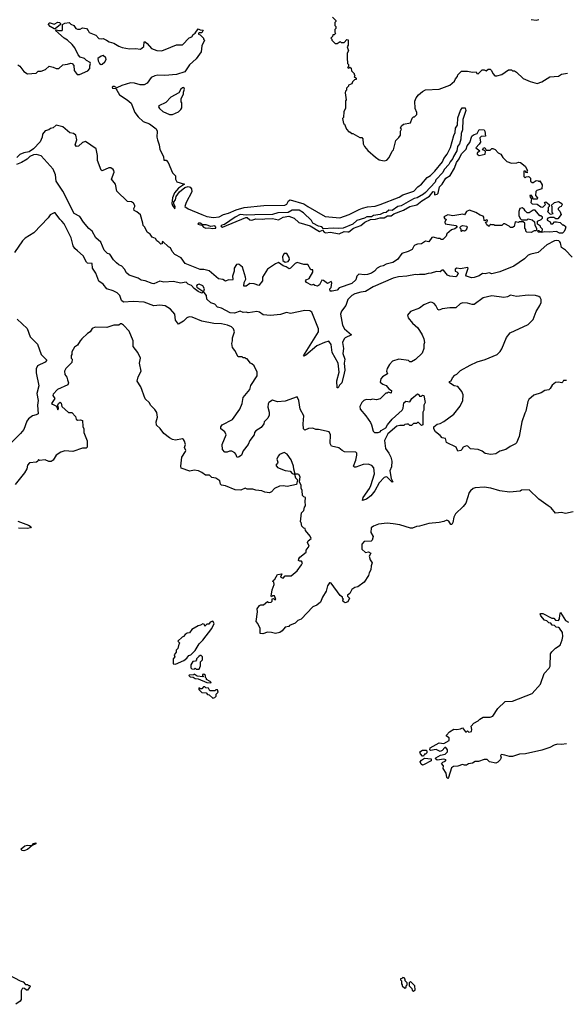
# Model space of a CAD drawing. Extents: x 2494106 to 2685573, y 758056 to 915185.
# Tile 497 of 507: x 2643004 to 2648584, y 897357 to 907414. Entities that reach past the tile are written whole.
import ezdxf

# ---------------------------------------------------------------- set-up
doc = ezdxf.new("R2010")
doc.units = 0

msp = doc.modelspace()

# ---------------------------------------------------------------- linework, layer by layer
at = {"layer": '0CON05XD'}
for points in [[(2642985, 906953), (2643005, 906938), (2643045, 906886), (2643085, 906860), (2643172, 906868), (2643193, 906887), (2643225, 906889), (2643268, 906905), (2643305, 906938), (2643345, 906929), (2643375, 906915), (2643405, 906914), (2643445, 906952), (2643492, 906958), (2643525, 906970), (2643540, 906965), (2643557, 906947), (2643560, 906895), (2643590, 906855), (2643615, 906853), (2643700, 906890), (2643720, 906915), (2643719, 906941), (2643727, 906965), (2643723, 906975), (2643686, 906996), (2643665, 907018), (2643622, 907032), (2643600, 907055), (2643568, 907125), (2643539, 907159), (2643492, 907205), (2643458, 907225), (2643370, 907305), (2643375, 907310), (2643402, 907302), (2643438, 907305), (2643442, 907315), (2643440, 907365), (2643465, 907377), (2643510, 907385), (2643525, 907368), (2643558, 907355), (2643578, 907325), (2643595, 907317), (2643622, 907318), (2643645, 907332), (2643685, 907323), (2643703, 907305), (2643712, 907282), (2643780, 907255), (2643812, 907222), (2643835, 907217), (2643855, 907222), (2643892, 907205), (2643916, 907186), (2643965, 907173), (2644015, 907144), (2644051, 907131), (2644125, 907116), (2644185, 907118), (2644238, 907112), (2644271, 907139), (2644275, 907188), (2644285, 907186), (2644305, 907169), (2644350, 907120), (2644405, 907099), (2644455, 907096), (2644548, 907132), (2644605, 907157), (2644665, 907158), (2644735, 907228), (2644760, 907240), (2644775, 907263), (2644794, 907276), (2644825, 907322), (2644845, 907310), (2644878, 907308), (2644865, 907280), (2644835, 907280), (2644830, 907275), (2644830, 907265), (2644848, 907258), (2644880, 907225), (2644880, 907215), (2644890, 907205), (2644864, 907146), (2644856, 907085), (2644805, 907014), (2644738, 906952), (2644689, 906881), (2644605, 906855), (2644485, 906843), (2644415, 906846), (2644385, 906840), (2644347, 906823), (2644305, 906767), (2644275, 906748), (2644235, 906748), (2644175, 906764), (2644135, 906768), (2644047, 906743), (2643995, 906718), (2643972, 906732), (2643955, 906733), (2643947, 906725), (2643951, 906715), (2643985, 906710), (2643997, 906693), (2644022, 906645), (2644102, 906595), (2644141, 906561), (2644179, 906465), (2644215, 906420), (2644265, 906374), (2644330, 906350), (2644399, 906299), (2644409, 906275), (2644405, 906215), (2644410, 906185), (2644429, 906135), (2644435, 906088), (2644460, 906045), (2644472, 906012), (2644475, 905980), (2644498, 905978), (2644520, 905955), (2644565, 905848), (2644595, 905820), (2644593, 905785), (2644608, 905758), (2644688, 905735), (2644625, 905693), (2644585, 905645), (2644563, 905595), (2644558, 905535), (2644564, 905516), (2644588, 905482), (2644592, 905505), (2644578, 905528), (2644577, 905553), (2644593, 905575), (2644602, 905608), (2644634, 905655), (2644689, 905701), (2644725, 905709), (2644745, 905702), (2644758, 905685), (2644761, 905655), (2644703, 905547), (2644690, 905505), (2644723, 905483), (2644863, 905423), (2644915, 905404), (2644982, 905392), (2645039, 905401), (2645086, 905425), (2645135, 905436), (2645215, 905472), (2645295, 905495), (2645495, 905517), (2645711, 905519), (2645731, 905529), (2645748, 905565), (2645765, 905574), (2645905, 905533), (2645947, 905507), (2646124, 905404), (2646271, 905389), (2646367, 905423), (2646468, 905475), (2646505, 905488), (2646555, 905502), (2646632, 905508), (2646685, 905526), (2646878, 905602), (2646915, 905624), (2647027, 905663), (2647068, 905705), (2647107, 905733), (2647165, 905801), (2647199, 905821), (2647242, 905868), (2647319, 905961), (2647335, 905996), (2647369, 906041), (2647401, 906109), (2647435, 906231), (2647450, 906260), (2647454, 906305), (2647472, 906338), (2647475, 906410), (2647503, 906485), (2647522, 906515), (2647550, 906515), (2647558, 906485), (2647527, 906393), (2647525, 906288), (2647510, 906250), (2647507, 906195), (2647492, 906145), (2647473, 906117), (2647466, 906075), (2647432, 906018), (2647426, 905995), (2647398, 905962), (2647385, 905934), (2647337, 905883), (2647325, 905854), (2647252, 905778), (2647245, 905753), (2647145, 905650), (2647127, 905633), (2647061, 905595), (2647032, 905588), (2646994, 905566), (2646897, 905513), (2646865, 905505), (2646805, 905466), (2646773, 905467), (2646745, 905446), (2646718, 905442), (2646685, 905425), (2646615, 905413), (2646595, 905401), (2646549, 905401), (2646525, 905387), (2646447, 905363), (2646405, 905325), (2646305, 905286), (2646255, 905282), (2646204, 905286), (2646105, 905278), (2646088, 905298), (2646054, 905304), (2645997, 905335), (2645982, 905362), (2645902, 905442), (2645858, 905468), (2645785, 905467), (2645745, 905444), (2645638, 905442), (2645585, 905423), (2645405, 905420), (2645317, 905417), (2645255, 905423), (2645205, 905398), (2645095, 905322), (2645066, 905314), (2645059, 905305), (2645075, 905293), (2645313, 905393), (2645325, 905393), (2645355, 905371), (2645375, 905366), (2645415, 905380), (2645484, 905376), (2645505, 905381), (2645585, 905383), (2645645, 905369), (2645695, 905398), (2645752, 905408), (2645807, 905385), (2645855, 905343), (2645968, 905308), (2646065, 905250), (2646095, 905263), (2646112, 905242), (2646125, 905238), (2646178, 905242), (2646265, 905228), (2646315, 905250), (2646354, 905246), (2646365, 905248), (2646410, 905285), (2646485, 905312), (2646527, 905345), (2646585, 905374), (2646635, 905377), (2646685, 905391), (2646725, 905390), (2646760, 905410), (2646795, 905410), (2646825, 905431), (2646923, 905467), (2646987, 905505), (2647059, 905521), (2647109, 905565), (2647189, 905611), (2647225, 905659), (2647238, 905655), (2647240, 905625), (2647265, 905630), (2647277, 905643), (2647291, 905705), (2647317, 905733), (2647355, 905796), (2647399, 905821), (2647442, 905898), (2647463, 905955), (2647490, 905991), (2647515, 906044), (2647560, 906090), (2647573, 906125), (2647599, 906161), (2647621, 906225), (2647635, 906236), (2647675, 906250), (2647695, 906292), (2647745, 906288), (2647752, 906275), (2647760, 906225), (2647715, 906220), (2647702, 906208), (2647707, 906163), (2647696, 906144), (2647660, 906105), (2647700, 906075), (2647675, 906050), (2647675, 906040), (2647695, 906028), (2647755, 906040), (2647758, 906068), (2647748, 906078), (2647730, 906085), (2647743, 906107), (2647755, 906100), (2647765, 906080), (2647805, 906082), (2647823, 906097), (2647835, 906098), (2647858, 906088), (2647890, 906055), (2647915, 906041), (2647936, 906006), (2647976, 905966), (2648025, 905949), (2648078, 905952), (2648095, 905959), (2648116, 905955), (2648165, 905916), (2648187, 905875), (2648180, 905865), (2648185, 905850), (2648172, 905852), (2648168, 905868), (2648152, 905868), (2648152, 905812), (2648165, 905800), (2648175, 905810), (2648195, 905812), (2648205, 905808), (2648217, 905795), (2648220, 905765), (2648235, 905752), (2648245, 905750), (2648275, 905772), (2648298, 905768), (2648305, 905760), (2648315, 905768), (2648336, 905726), (2648333, 905687), (2648282, 905668), (2648272, 905658), (2648268, 905618), (2648290, 905595), (2648288, 905582), (2648245, 905580), (2648240, 905605), (2648225, 905620), (2648213, 905617), (2648215, 905600), (2648230, 905585), (2648222, 905545), (2648235, 905533), (2648285, 905530), (2648323, 905503), (2648345, 905500), (2648370, 905525), (2648362, 905548)], [(2643365, 907320), (2643355, 907320), (2643314, 907344), (2643300, 907365), (2643305, 907380), (2643315, 907382), (2643355, 907368), (2643395, 907388), (2643410, 907385), (2643420, 907375), (2643420, 907365), (2643365, 907320)], [(2646198, 907438), (2646230, 907405), (2646230, 907395), (2646220, 907385), (2646220, 907355), (2646230, 907345), (2646230, 907325), (2646220, 907315), (2646220, 907285), (2646228, 907272), (2646215, 907260), (2646200, 907260), (2646198, 907242), (2646180, 907225), (2646190, 907215), (2646190, 907205), (2646225, 907170), (2646245, 907170), (2646275, 907190), (2646285, 907180), (2646315, 907180), (2646345, 907210), (2646358, 907208), (2646358, 907155), (2646348, 907135), (2646360, 907095), (2646348, 907072), (2646348, 907025), (2646350, 906965), (2646360, 906955), (2646360, 906935), (2646350, 906925), (2646365, 906920), (2646375, 906930), (2646388, 906918), (2646392, 906892), (2646420, 906865), (2646420, 906855), (2646430, 906845), (2646420, 906835), (2646440, 906815), (2646438, 906802), (2646422, 906798), (2646402, 906778), (2646395, 906760), (2646360, 906745), (2646360, 906735), (2646340, 906715), (2646340, 906695), (2646330, 906685), (2646328, 906665), (2646338, 906595), (2646330, 906585), (2646330, 906505), (2646313, 906477), (2646310, 906415), (2646300, 906405), (2646310, 906355), (2646320, 906345), (2646340, 906295), (2646365, 906270), (2646375, 906270), (2646395, 906250), (2646405, 906250), (2646475, 906210), (2646495, 906210), (2646508, 906198), (2646510, 906145), (2646525, 906120), (2646557, 906077), (2646635, 906008), (2646675, 905983), (2646725, 905973), (2646751, 905979), (2646774, 906006), (2646805, 906070), (2646820, 906085), (2646845, 906180), (2646875, 906210), (2646890, 906235), (2646890, 906275), (2646900, 906295), (2646892, 906305), (2646902, 906328), (2646923, 906347), (2646995, 906360), (2647012, 906408), (2647025, 906420), (2647035, 906420), (2647058, 906445), (2647057, 906467), (2647042, 906505), (2647038, 906582), (2647053, 906617), (2647074, 906646), (2647115, 906680), (2647145, 906698), (2647286, 906704), (2647396, 906744), (2647442, 906785), (2647452, 906808), (2647472, 906835), (2647475, 906850), (2647515, 906888), (2647575, 906888), (2647625, 906878), (2647665, 906880), (2647670, 906865), (2647685, 906862), (2647725, 906902), (2647745, 906901), (2647765, 906890), (2647785, 906910), (2647805, 906910), (2647820, 906895), (2647834, 906864), (2647855, 906842), (2647875, 906840), (2647927, 906853), (2647995, 906900), (2648025, 906900), (2648035, 906890), (2648055, 906890), (2648075, 906878), (2648145, 906812), (2648215, 906782), (2648285, 906763), (2648335, 906780), (2648415, 906829), (2648505, 906837), (2648535, 906856), (2648595, 906869)], [(2648225, 907417), (2648275, 907410), (2648305, 907416)], [(2643835, 906957), (2643845, 906961), (2643874, 906985), (2643886, 907006), (2643883, 907025), (2643855, 907047), (2643835, 907040), (2643803, 907017), (2643804, 906994), (2643820, 906965), (2643835, 906957)], [(2644565, 906444), (2644625, 906472), (2644648, 906495), (2644658, 906515), (2644660, 906565), (2644652, 906575), (2644652, 906605), (2644678, 906655), (2644678, 906675), (2644688, 906705), (2644680, 906720), (2644665, 906718), (2644650, 906705), (2644630, 906665), (2644547, 906623), (2644495, 906568), (2644423, 906535), (2644421, 906525), (2644430, 906505), (2644467, 906475), (2644535, 906444), (2644565, 906444)], [(2648362, 905548), (2648375, 905552), (2648410, 905525), (2648410, 905505), (2648400, 905495), (2648400, 905465), (2648392, 905455), (2648415, 905430), (2648425, 905428), (2648450, 905435), (2648440, 905445), (2648440, 905505), (2648430, 905515), (2648462, 905548), (2648505, 905557), (2648538, 905535), (2648540, 905525), (2648530, 905505), (2648515, 905500), (2648500, 905485), (2648500, 905475), (2648517, 905457), (2648530, 905425), (2648499, 905381), (2648478, 905378), (2648455, 905392), (2648415, 905392), (2648395, 905388), (2648388, 905375), (2648390, 905365), (2648418, 905348), (2648425, 905330), (2648445, 905330), (2648465, 905350), (2648485, 905350), (2648522, 905342), (2648545, 905320), (2648555, 905320), (2648568, 905308), (2648578, 905298), (2648572, 905275), (2648561, 905249), (2648545, 905233), (2648515, 905233), (2648485, 905252), (2648414, 905244), (2648365, 905248), (2648335, 905240), (2648300, 905245), (2648290, 905255), (2648295, 905260), (2648305, 905260), (2648315, 905250), (2648338, 905252), (2648340, 905275), (2648320, 905295), (2648320, 905305), (2648290, 905325), (2648290, 905355), (2648328, 905372), (2648340, 905385), (2648340, 905395), (2648325, 905410), (2648312, 905412), (2648265, 905468), (2648245, 905467), (2648205, 905442), (2648185, 905440), (2648165, 905460), (2648155, 905480), (2648135, 905492), (2648110, 905485), (2648100, 905455), (2648100, 905415), (2648113, 905383), (2648125, 905370), (2648185, 905370), (2648195, 905380), (2648235, 905370), (2648258, 905348), (2648262, 905315), (2648280, 905285), (2648280, 905265), (2648272, 905258), (2648255, 905258), (2648225, 905240), (2648180, 905245), (2648172, 905255), (2648172, 905272), (2648160, 905285), (2648160, 905335), (2648145, 905350), (2648105, 905350), (2648095, 905342), (2648062, 905348), (2648050, 905300), (2648035, 905290), (2648015, 905290), (2648000, 905305), (2647955, 905328), (2647943, 905327), (2647925, 905310), (2647855, 905310), (2647845, 905320), (2647825, 905318), (2647815, 905322), (2647804, 905316), (2647795, 905300), (2647772, 905318), (2647760, 905345), (2647775, 905350), (2647778, 905365), (2647765, 905370), (2647755, 905360), (2647744, 905364), (2647742, 905395), (2647736, 905406), (2647705, 905418), (2647662, 905445), (2647595, 905468), (2647565, 905453), (2647545, 905420), (2647526, 905426), (2647425, 905412), (2647375, 905420), (2647340, 905405), (2647333, 905395), (2647345, 905380), (2647358, 905375), (2647343, 905345), (2647347, 905327), (2647455, 905310), (2647470, 905295), (2647445, 905278), (2647411, 905269), (2647364, 905226), (2647357, 905203), (2647325, 905168), (2647305, 905170), (2647295, 905180), (2647275, 905178), (2647225, 905194), (2647212, 905188), (2647180, 905145), (2647145, 905151), (2647106, 905124), (2647065, 905121), (2647039, 905111), (2647028, 905102), (2647012, 905068), (2646970, 905045), (2646906, 905024), (2646860, 904965), (2646813, 904935), (2646745, 904918), (2646715, 904901), (2646685, 904894), (2646652, 904875), (2646627, 904845), (2646596, 904825), (2646555, 904810), (2646525, 904806), (2646465, 904813), (2646447, 904795), (2646437, 904755), (2646395, 904719), (2646266, 904674), (2646245, 904650), (2646195, 904640), (2646175, 904642), (2646170, 904665), (2646182, 904678), (2646192, 904725), (2646185, 904740), (2646145, 904718), (2646105, 904750), (2646088, 904752), (2646064, 904706), (2646045, 904692), (2646018, 904698), (2646005, 904708), (2645983, 904703), (2645931, 904731), (2645922, 904745), (2645928, 904755), (2645959, 904771), (2645998, 904835), (2645995, 904860), (2645975, 904858), (2645945, 904913), (2645905, 904913), (2645835, 904934), (2645815, 904924), (2645769, 904875), (2645755, 904869), (2645725, 904891), (2645695, 904900), (2645645, 904932), (2645615, 904920), (2645534, 904865), (2645484, 904785), (2645482, 904748), (2645445, 904700), (2645396, 904716), (2645355, 904720), (2645317, 904693), (2645292, 904692), (2645295, 904730), (2645313, 904765), (2645310, 904785), (2645280, 904885), (2645245, 904914), (2645235, 904918), (2645218, 904912), (2645194, 904876), (2645192, 904845), (2645177, 904795), (2645181, 904765), (2645175, 904752), (2645135, 904757), (2645105, 904742), (2645079, 904759), (2645035, 904768), (2644937, 904847), (2644885, 904863), (2644845, 904862), (2644692, 904922), (2644651, 904981), (2644587, 905017), (2644562, 905045), (2644542, 905085), (2644523, 905093), (2644465, 905148), (2644460, 905145), (2644460, 905125), (2644445, 905120), (2644423, 905143), (2644404, 905154), (2644389, 905179), (2644355, 905192), (2644335, 905222), (2644304, 905244), (2644280, 905295), (2644263, 905313), (2644262, 905335), (2644239, 905419), (2644201, 905451), (2644172, 905465), (2644168, 905485), (2644180, 905505), (2644178, 905515), (2644165, 905538), (2644144, 905554), (2644105, 905558), (2643995, 905663), (2643981, 905735), (2643943, 905785), (2643967, 905855), (2643966, 905875), (2643958, 905885), (2643935, 905899), (2643915, 905901), (2643845, 905870), (2643835, 905878), (2643798, 905975), (2643800, 906025), (2643786, 906096), (2643675, 906168), (2643645, 906161), (2643605, 906122), (2643585, 906120), (2643571, 906135), (2643586, 906185), (2643578, 906235), (2643555, 906252), (2643515, 906257), (2643445, 906319), (2643375, 906338), (2643345, 906310), (2643318, 906302), (2643302, 906288), (2643265, 906280), (2643236, 906245), (2643232, 906215), (2643212, 906165), (2643145, 906096), (2643101, 906065), (2643046, 906054), (2643007, 906037), (2642974, 906005)], [(2648645, 904987), (2648575, 905061), (2648535, 905088), (2648526, 905135), (2648519, 905145), (2648507, 905155), (2648485, 905159), (2648462, 905155), (2648385, 905114), (2648295, 905037), (2648221, 905019), (2648195, 905008), (2648158, 904972), (2648048, 904895), (2647905, 904840), (2647825, 904817), (2647795, 904827), (2647755, 904819), (2647727, 904823), (2647695, 904798), (2647645, 904781), (2647615, 904778), (2647565, 904793), (2647558, 904805), (2647582, 904875), (2647575, 904882), (2647505, 904868), (2647465, 904877), (2647450, 904865), (2647450, 904845), (2647468, 904838), (2647480, 904825), (2647468, 904795), (2647455, 904788), (2647395, 904794), (2647372, 904805), (2647330, 904855), (2647315, 904857), (2647295, 904840), (2647258, 904842), (2647206, 904824), (2647175, 904822), (2647135, 904810), (2647085, 904812), (2647065, 904808), (2647045, 904812), (2646955, 904793), (2646872, 904788), (2646815, 904773), (2646614, 904686), (2646535, 904637), (2646485, 904632), (2646425, 904613), (2646395, 904597), (2646354, 904555), (2646333, 904495), (2646290, 904435), (2646280, 904405), (2646300, 904295), (2646319, 904255), (2646390, 904195), (2646325, 904164), (2646316, 904155), (2646301, 904115), (2646309, 904055), (2646302, 904005), (2646323, 903945), (2646317, 903905), (2646323, 903835), (2646316, 903804), (2646294, 903705), (2646270, 903681), (2646255, 903652), (2646245, 903652), (2646240, 903725), (2646266, 903815), (2646256, 903905), (2646195, 904014), (2646183, 904095), (2646159, 904129), (2646114, 904116), (2646037, 904083), (2645925, 903987), (2645905, 903978), (2645901, 903981), (2646055, 904225), (2646053, 904255), (2645987, 904427), (2645965, 904440), (2645915, 904442), (2645768, 904412), (2645727, 904423), (2645665, 904403), (2645565, 904394), (2645489, 904399), (2645452, 904425), (2645425, 904433), (2645335, 904421), (2645315, 904426), (2645284, 904424), (2645255, 904437), (2645196, 904416), (2645151, 904421), (2645065, 904466), (2645025, 904477), (2644995, 904507), (2644955, 904522), (2644915, 904560), (2644910, 904595), (2644888, 904628), (2644875, 904630), (2644865, 904622), (2644825, 904638), (2644785, 904668), (2644759, 904699), (2644724, 904714), (2644705, 904732), (2644645, 904722), (2644575, 904740), (2644475, 904732), (2644435, 904742), (2644375, 904716), (2644355, 904719), (2644285, 904748), (2644245, 904753), (2644213, 904773), (2644123, 904803), (2644095, 904827), (2644074, 904864), (2644046, 904896), (2644015, 904909), (2643991, 904931), (2643962, 904962), (2643925, 905018), (2643900, 905025), (2643865, 905058), (2643831, 905141), (2643780, 905185), (2643744, 905254), (2643711, 905281), (2643654, 905344), (2643617, 905405), (2643560, 905435), (2643443, 905663), (2643378, 905765), (2643369, 905829), (2643347, 905887), (2643225, 906022), (2643175, 906038), (2643145, 906033), (2643108, 906015), (2643081, 905989), (2643024, 905956), (2642971, 905935)], [(2647112, 904195), (2647130, 904155), (2647137, 904115), (2647130, 904095), (2647130, 904055), (2647113, 904007), (2647046, 903944), (2647002, 903918), (2646988, 903918), (2646972, 903932), (2646875, 903947), (2646810, 903925), (2646779, 903891), (2646755, 903850), (2646750, 903825), (2646760, 903795), (2646708, 903765), (2646691, 903745), (2646685, 903712), (2646712, 903692), (2646745, 903678), (2646773, 903643), (2646798, 903625), (2646795, 903600), (2646765, 903610), (2646755, 903600), (2646742, 903598), (2646685, 903540), (2646645, 903532), (2646605, 903538), (2646585, 903530), (2646540, 903535), (2646516, 903524), (2646496, 903504), (2646476, 903464), (2646480, 903435), (2646537, 903367), (2646585, 903298), (2646596, 903275), (2646612, 903212), (2646625, 903198), (2646665, 903198), (2646685, 903203), (2646694, 903216), (2646740, 903245), (2646758, 903275), (2646808, 903332), (2646908, 903425), (2646920, 903445), (2646925, 903500), (2646945, 903518), (2646985, 903512), (2647006, 903544), (2647065, 903592), (2647080, 903585), (2647085, 903570), (2647105, 903570), (2647115, 903580), (2647130, 903575), (2647142, 903505), (2647130, 903475), (2647130, 903425), (2647120, 903405), (2647120, 903275), (2647105, 903270), (2647075, 903300), (2647065, 903300), (2647055, 903290), (2647025, 903290), (2647005, 903270), (2646985, 903270), (2646972, 903282), (2646955, 903282), (2646935, 903280), (2646925, 903270), (2646885, 903270), (2646855, 903262), (2646763, 903185), (2646727, 903115), (2646737, 903035), (2646772, 902985), (2646792, 902945), (2646802, 902905), (2646800, 902845), (2646781, 902805), (2646796, 902726), (2646812, 902695), (2646805, 902691), (2646795, 902699), (2646755, 902740), (2646745, 902743), (2646725, 902737), (2646675, 902684), (2646629, 902601), (2646588, 902552), (2646545, 902516), (2646503, 902503), (2646511, 902535), (2646576, 902624), (2646590, 902655), (2646627, 902775), (2646618, 902835), (2646599, 902859), (2646563, 902873), (2646509, 902869), (2646436, 902844), (2646423, 902843), (2646413, 902853), (2646437, 902915), (2646447, 902965), (2646447, 902985), (2646436, 902996), (2646321, 903001), (2646295, 903012), (2646262, 903042), (2646187, 903057), (2646173, 903085), (2646178, 903175), (2646162, 903205), (2646055, 903227), (2646027, 903227), (2645995, 903242), (2645953, 903237), (2645915, 903220), (2645900, 903235), (2645898, 903285), (2645906, 903366), (2645868, 903435), (2645852, 903525), (2645835, 903560), (2645715, 903517), (2645635, 903509), (2645585, 903528), (2645547, 903505), (2645539, 903491), (2645537, 903457), (2645550, 903405), (2645550, 903375), (2645538, 903342), (2645500, 903305), (2645498, 903285), (2645470, 903250), (2645413, 903215), (2645402, 903198), (2645397, 903173), (2645353, 903115), (2645338, 903075), (2645285, 903010), (2645268, 902965), (2645245, 902947), (2645225, 902943), (2645209, 902975), (2645200, 902990), (2645170, 903005), (2645145, 903008), (2645122, 902998), (2645098, 902998), (2645075, 903022), (2645071, 903075), (2645112, 903175), (2645098, 903205), (2645057, 903235), (2645056, 903255), (2645071, 903275), (2645175, 903330), (2645250, 903435), (2645274, 903494), (2645284, 903556), (2645352, 903635), (2645364, 903676), (2645427, 903775), (2645428, 903815), (2645398, 903878), (2645375, 903900), (2645360, 903905), (2645325, 903950), (2645315, 903950), (2645305, 903960), (2645285, 903960), (2645275, 903970), (2645235, 903970), (2645200, 904035), (2645177, 904065), (2645170, 904105), (2645178, 904135), (2645177, 904165), (2645196, 904225), (2645187, 904257), (2645165, 904275), (2645125, 904295), (2645065, 904306), (2644985, 904310), (2644865, 904335), (2644765, 904375), (2644735, 904378), (2644710, 904370), (2644675, 904334), (2644624, 904304), (2644596, 904345), (2644588, 904405), (2644545, 904456), (2644490, 904490), (2644435, 904499), (2644375, 904491), (2644275, 904527), (2644164, 904536), (2644065, 904530), (2644044, 904545), (2644026, 904595), (2643999, 904625), (2643958, 904645), (2643894, 904664), (2643855, 904714), (2643813, 904743), (2643780, 904825), (2643747, 904877), (2643744, 904924), (2643698, 904928), (2643685, 904936), (2643651, 905001), (2643595, 905053), (2643567, 905075), (2643550, 905105), (2643530, 905185), (2643457, 905327), (2643436, 905356), (2643413, 905375), (2643365, 905442), (2643355, 905442), (2643315, 905420), (2643295, 905390), (2643148, 905235), (2643059, 905181), (2643033, 905155), (2642952, 905035)], [(2644971, 905281), (2645005, 905284), (2645006, 905295), (2644995, 905309), (2644955, 905302), (2644908, 905318), (2644867, 905317), (2644864, 905325), (2644845, 905336), (2644828, 905335), (2644824, 905326), (2644865, 905314), (2644882, 905295), (2644905, 905284), (2644935, 905289), (2644971, 905281)], [(2647515, 905250), (2647510, 905255), (2647510, 905275), (2647500, 905285), (2647500, 905295), (2647510, 905305), (2647525, 905310), (2647568, 905305), (2647572, 905295), (2647563, 905265), (2647545, 905254), (2647525, 905260), (2647515, 905250)], [(2645715, 904937), (2645745, 904943), (2645760, 904965), (2645756, 904985), (2645731, 905025), (2645704, 905026), (2645686, 904995), (2645689, 904955), (2645715, 904937)], [(2644885, 904640), (2644889, 904665), (2644872, 904695), (2644835, 904713), (2644816, 904705), (2644809, 904695), (2644811, 904681), (2644872, 904642), (2644885, 904640)], [(2648585, 903730), (2648555, 903730), (2648550, 903715), (2648537, 903703), (2648505, 903712), (2648475, 903707), (2648440, 903680), (2648420, 903645), (2648405, 903633), (2648365, 903626), (2648327, 903603), (2648251, 903579), (2648202, 903535), (2648192, 903515), (2648172, 903415), (2648160, 903395), (2648130, 903305), (2648102, 903155), (2648075, 903090), (2648065, 903080), (2648010, 903055), (2647965, 903022), (2647905, 903007), (2647865, 902980), (2647815, 902974), (2647755, 902982), (2647725, 903007), (2647685, 903022), (2647605, 903030), (2647578, 903058), (2647565, 903062), (2647531, 903049), (2647519, 903025), (2647506, 903014), (2647478, 903008), (2647459, 903049), (2647362, 903095), (2647350, 903135), (2647315, 903143), (2647296, 903166), (2647250, 903205), (2647232, 903235), (2647230, 903255), (2647265, 903282), (2647295, 903288), (2647335, 903310), (2647437, 903385), (2647501, 903465), (2647526, 903525), (2647531, 903581), (2647516, 903616), (2647475, 903668), (2647440, 903675), (2647393, 903703), (2647393, 903717), (2647410, 903725), (2647422, 903755), (2647445, 903782), (2647465, 903792), (2647505, 903830), (2647602, 903885), (2647675, 903920), (2647755, 903944), (2647878, 903995), (2647908, 904025), (2647925, 904052), (2647975, 904168), (2648010, 904215), (2648195, 904299), (2648245, 904351), (2648275, 904432), (2648315, 904493), (2648326, 904526), (2648326, 904556), (2648318, 904575), (2648305, 904587), (2648268, 904598), (2648195, 904601), (2648075, 904587), (2648015, 904600), (2647985, 904582), (2647945, 904577), (2647825, 904594), (2647735, 904572), (2647645, 904506), (2647624, 904504), (2647575, 904519), (2647525, 904522), (2647500, 904510), (2647455, 904470), (2647395, 904472), (2647315, 904459), (2647285, 904448), (2647272, 904455), (2647252, 904495), (2647235, 904514), (2647216, 904526), (2647193, 904527), (2647128, 904502), (2647085, 904466), (2646995, 904434), (2646963, 904395), (2646969, 904369), (2647014, 904314), (2647067, 904265), (2647112, 904195)], [(2642980, 904355), (2643080, 904260), (2643110, 904175), (2643185, 904100), (2643223, 903993), (2643280, 903935), (2643265, 903916), (2643185, 903878), (2643174, 903846), (2643172, 903808), (2643198, 903675), (2643180, 903595), (2643193, 903525), (2643186, 903475), (2643193, 903387), (2643174, 903376), (2643134, 903366), (2643093, 903337), (2643077, 903313), (2643045, 903227), (2643013, 903187), (2642925, 903100)], [(2645535, 901158), (2645485, 901140), (2645460, 901145), (2645458, 901195), (2645436, 901246), (2645418, 901268), (2645430, 901365), (2645428, 901395), (2645451, 901429), (2645465, 901438), (2645492, 901438), (2645535, 901470), (2645545, 901460), (2645570, 901465), (2645580, 901475), (2645582, 901498), (2645595, 901500), (2645605, 901490), (2645618, 901492), (2645605, 901528), (2645585, 901530), (2645575, 901520), (2645570, 901525), (2645581, 901589), (2645603, 901645), (2645597, 901667), (2645588, 901675), (2645592, 901685), (2645610, 901700), (2645635, 901748), (2645680, 901755), (2645668, 901718), (2645692, 901708), (2645715, 901732), (2645776, 901734), (2645838, 901785), (2645882, 901845), (2645890, 901865), (2645882, 901882), (2645864, 901884), (2645851, 901891), (2645852, 901908), (2645863, 901925), (2645927, 901975), (2645928, 901995), (2645958, 902035), (2645943, 902075), (2645948, 902092), (2645978, 902115), (2645968, 902138), (2645920, 902195), (2645918, 902218), (2645905, 902220), (2645885, 902240), (2645877, 902277), (2645870, 902285), (2645882, 902375), (2645905, 902400), (2645912, 902435), (2645922, 902448), (2645918, 902495), (2645922, 902525), (2645920, 902535), (2645905, 902540), (2645892, 902555), (2645887, 902605), (2645877, 902627), (2645877, 902655), (2645860, 902695), (2645868, 902745), (2645855, 902768), (2645845, 902772), (2645810, 902770), (2645818, 902735), (2645840, 902715), (2645830, 902665), (2645735, 902647), (2645695, 902653), (2645655, 902649), (2645606, 902624), (2645575, 902590), (2645555, 902582), (2645507, 902587), (2645475, 902600), (2645415, 902608), (2645385, 902620), (2645325, 902618), (2645305, 902627), (2645261, 902609), (2645205, 902611), (2645105, 902651), (2645065, 902658), (2645055, 902670), (2645048, 902705), (2645005, 902731), (2644965, 902739), (2644942, 902762), (2644902, 902762), (2644865, 902790), (2644830, 902805), (2644785, 902811), (2644742, 902802), (2644654, 902834), (2644650, 902855), (2644659, 902945), (2644698, 903002), (2644701, 903015), (2644688, 903045), (2644697, 903073), (2644688, 903108), (2644676, 903126), (2644665, 903132), (2644595, 903120), (2644565, 903127), (2644535, 903142), (2644475, 903188), (2644438, 903238), (2644402, 903272), (2644397, 903305), (2644410, 903355), (2644405, 903400), (2644383, 903433), (2644340, 903475), (2644329, 903499), (2644285, 903540), (2644242, 903662), (2644202, 903722), (2644213, 903767), (2644244, 903825), (2644228, 903905), (2644237, 903957), (2644209, 904015), (2644164, 904075), (2644161, 904135), (2644122, 904232), (2644065, 904294), (2644045, 904306), (2644034, 904306), (2644015, 904294), (2643965, 904292), (2643895, 904271), (2643775, 904272), (2643745, 904258), (2643722, 904225), (2643695, 904208), (2643637, 904153), (2643620, 904135), (2643595, 904090), (2643565, 904070), (2643538, 904022), (2643538, 903995), (2643530, 903985), (2643530, 903955), (2643540, 903945), (2643538, 903912), (2643475, 903850), (2643462, 903825), (2643465, 903790), (2643484, 903764), (2643493, 903735), (2643502, 903705), (2643496, 903684), (2643390, 903635), (2643345, 903590), (2643342, 903575), (2643362, 903545), (2643330, 903495), (2643338, 903485), (2643380, 903465), (2643395, 903430), (2643400, 903445), (2643393, 903477), (2643400, 903495), (2643418, 903508), (2643427, 903497), (2643434, 903464), (2643503, 903403), (2643535, 903400), (2643575, 903360), (2643582, 903332), (2643593, 903323), (2643624, 903326), (2643645, 903320), (2643648, 903258), (2643660, 903235), (2643658, 903198), (2643692, 903112), (2643692, 903048), (2643682, 903038), (2643645, 903037), (2643545, 903003), (2643465, 903009), (2643424, 902996), (2643377, 902965), (2643346, 902914), (2643325, 902902), (2643302, 902902), (2643263, 902917), (2643205, 902910), (2643195, 902920), (2643190, 902905), (2643176, 902894), (2643105, 902888), (2643085, 902863), (2643077, 902825), (2643055, 902784), (2642958, 902665)], [(2645810, 902770), (2645812, 902785), (2645802, 902822), (2645800, 902855), (2645775, 902917), (2645735, 902976), (2645705, 902993), (2645655, 902971), (2645641, 902955), (2645630, 902925), (2645640, 902895), (2645637, 902883), (2645620, 902865), (2645635, 902840), (2645715, 902808), (2645765, 902803), (2645785, 902778), (2645805, 902770), (2645810, 902770)], [(2648655, 902388), (2648575, 902370), (2648535, 902381), (2648475, 902374), (2648428, 902428), (2648398, 902448), (2648302, 902515), (2648205, 902610), (2648125, 902608), (2648112, 902598), (2648005, 902587), (2647905, 902600), (2647815, 902630), (2647745, 902638), (2647655, 902633), (2647634, 902626), (2647605, 902602), (2647593, 902585), (2647557, 902475), (2647530, 902440), (2647452, 902368), (2647435, 902332), (2647425, 902278), (2647415, 902257), (2647405, 902257), (2647385, 902290), (2647365, 902302), (2647335, 902288), (2647285, 902278), (2647182, 902268), (2647085, 902240), (2647055, 902237), (2647015, 902220), (2646995, 902220), (2646885, 902254), (2646815, 902266), (2646755, 902270), (2646668, 902262), (2646615, 902241), (2646591, 902225), (2646588, 902175), (2646611, 902135), (2646603, 902097), (2646592, 902088), (2646522, 902085), (2646498, 902055), (2646497, 902025), (2646498, 902005), (2646533, 901973), (2646565, 901980), (2646590, 901965), (2646572, 901935), (2646582, 901895), (2646602, 901865), (2646592, 901835), (2646590, 901795), (2646570, 901765), (2646564, 901735), (2646522, 901668), (2646455, 901620), (2646425, 901613), (2646395, 901593), (2646375, 901552), (2646350, 901535), (2646350, 901525), (2646370, 901505), (2646353, 901467), (2646325, 901458), (2646305, 901472), (2646302, 901485), (2646310, 901495), (2646300, 901505), (2646300, 901515), (2646275, 901532), (2646185, 901658), (2646175, 901663), (2646165, 901660), (2646145, 901630), (2646131, 901575), (2646094, 901515), (2646076, 901464), (2646038, 901435), (2645995, 901416), (2645878, 901292), (2645845, 901277), (2645815, 901250), (2645760, 901225), (2645750, 901215), (2645715, 901208), (2645685, 901172), (2645660, 901155), (2645615, 901144), (2645576, 901156), (2645535, 901158)], [(2642985, 902290), (2643095, 902251), (2643122, 902235), (2643113, 902225), (2643085, 902218), (2642991, 902219)], [(2648585, 900017), (2648535, 900010), (2648495, 900013), (2648460, 900005), (2648415, 899980), (2648335, 899953), (2648166, 899914), (2648105, 899910), (2648033, 899887), (2648005, 899887), (2647955, 899903), (2647923, 899907), (2647913, 899897), (2647920, 899875), (2647908, 899855), (2647885, 899830), (2647865, 899820), (2647800, 899835), (2647775, 899858), (2647745, 899857), (2647687, 899837), (2647655, 899838), (2647625, 899820), (2647585, 899813), (2647565, 899800), (2647545, 899798), (2647524, 899806), (2647475, 899788), (2647433, 899787), (2647412, 899772), (2647382, 899675), (2647376, 899664), (2647370, 899665), (2647364, 899674), (2647357, 899717), (2647328, 899765), (2647332, 899792), (2647310, 899815), (2647325, 899830), (2647349, 899841), (2647358, 899855), (2647335, 899862), (2647265, 899852), (2647248, 899865), (2647252, 899875), (2647299, 899901), (2647348, 899912), (2647372, 899935), (2647372, 899955), (2647355, 899980), (2647345, 899980), (2647315, 899948), (2647295, 899938), (2647255, 899958), (2647198, 899948), (2647190, 899955), (2647194, 899976), (2647285, 900028), (2647335, 900020), (2647389, 900051), (2647389, 900079), (2647360, 900095), (2647360, 900105), (2647391, 900139), (2647435, 900168), (2647465, 900162), (2647505, 900170), (2647525, 900180), (2647555, 900140), (2647565, 900140), (2647575, 900150), (2647588, 900138), (2647615, 900143), (2647620, 900165), (2647613, 900197), (2647641, 900229), (2647685, 900252), (2647701, 900269), (2647735, 900290), (2647805, 900290), (2647835, 900300), (2647885, 900378), (2647959, 900451), (2648035, 900453), (2648235, 900533), (2648320, 900625), (2648358, 900735), (2648409, 900791), (2648419, 900811), (2648423, 900935), (2648435, 900958), (2648474, 900996), (2648520, 901025), (2648542, 901078), (2648548, 901112), (2648544, 901154), (2648515, 901198), (2648505, 901206), (2648479, 901209), (2648465, 901226), (2648439, 901229), (2648425, 901249), (2648405, 901254), (2648385, 901274), (2648362, 901282), (2648323, 901323), (2648318, 901345), (2648325, 901350), (2648345, 901347), (2648435, 901302), (2648455, 901300), (2648475, 901282), (2648505, 901278), (2648516, 901295), (2648517, 901333), (2648525, 901360), (2648575, 901278), (2648605, 901260)], [(2644595, 900832), (2644681, 900869), (2644709, 900891), (2644731, 900919), (2644750, 900925), (2644795, 900970), (2644835, 901038), (2644874, 901076), (2644966, 901194), (2644990, 901245), (2644975, 901270), (2644950, 901260), (2644935, 901240), (2644915, 901240), (2644895, 901220), (2644890, 901235), (2644875, 901243), (2644851, 901229), (2644825, 901223), (2644760, 901185), (2644738, 901152), (2644715, 901148), (2644692, 901135), (2644678, 901112), (2644662, 901108), (2644620, 901065), (2644640, 901045), (2644630, 901035), (2644618, 900992), (2644600, 900975), (2644600, 900955), (2644582, 900925), (2644588, 900905), (2644570, 900885), (2644570, 900835), (2644595, 900832)], [(2644835, 900780), (2644850, 900815), (2644850, 900855), (2644870, 900875), (2644870, 900905), (2644855, 900920), (2644845, 900920), (2644832, 900908), (2644810, 900885), (2644810, 900875), (2644798, 900862), (2644772, 900858), (2644750, 900825), (2644750, 900795), (2644762, 900782), (2644785, 900780), (2644795, 900790), (2644805, 900780), (2644835, 900780)], [(2644955, 900640), (2644960, 900645), (2644950, 900655), (2644910, 900675), (2644910, 900685), (2644900, 900695), (2644900, 900715), (2644885, 900730), (2644870, 900725), (2644870, 900715), (2644880, 900705), (2644875, 900700), (2644815, 900710), (2644785, 900730), (2644777, 900723), (2644735, 900720), (2644730, 900715), (2644745, 900700), (2644775, 900698), (2644794, 900684), (2644825, 900682), (2644913, 900643), (2644955, 900640)], [(2644975, 900482), (2644995, 900490), (2645010, 900505), (2645010, 900525), (2645030, 900545), (2645025, 900570), (2645005, 900570), (2644995, 900560), (2644945, 900560), (2644930, 900585), (2644905, 900590), (2644895, 900600), (2644882, 900598), (2644865, 900580), (2644845, 900580), (2644832, 900588), (2644832, 900572), (2644865, 900540), (2644908, 900538), (2644922, 900522), (2644938, 900518), (2644975, 900482)], [(2647125, 899890), (2647115, 899890), (2647094, 899914), (2647090, 899935), (2647115, 899952), (2647152, 899952), (2647160, 899945), (2647160, 899925), (2647148, 899912), (2647135, 899910), (2647125, 899890)], [(2647115, 899800), (2647101, 899811), (2647093, 899835), (2647105, 899852), (2647135, 899870), (2647203, 899863), (2647206, 899844), (2647125, 899802), (2647115, 899800)], [(2643045, 898923), (2643025, 898928), (2643018, 898945), (2643058, 898975), (2643085, 898982), (2643130, 898980), (2643145, 898998), (2643170, 899005), (2643170, 898995), (2643130, 898980), (2643085, 898938), (2643045, 898923)], [(2642895, 897657), (2643010, 897595), (2643040, 897585), (2643065, 897560), (2643085, 897560), (2643095, 897550), (2643108, 897548), (2643110, 897535), (2643100, 897525), (2643085, 897500), (2643075, 897500), (2643055, 897518), (2643035, 897520), (2643030, 897515), (2643020, 897495), (2643020, 897405), (2643010, 897390), (2642965, 897357)], [(2646935, 897520), (2646948, 897532), (2646950, 897545), (2646960, 897555), (2646960, 897575), (2646940, 897595), (2646940, 897615), (2646928, 897628), (2646915, 897630), (2646905, 897620), (2646892, 897618), (2646890, 897605), (2646900, 897595), (2646900, 897565), (2646910, 897555), (2646910, 897545), (2646935, 897520)], [(2647025, 897490), (2647040, 897505), (2647037, 897547), (2646995, 897590), (2646980, 897575), (2646980, 897545), (2647008, 897518), (2647012, 897502), (2647025, 897490)]]:
    msp.add_lwpolyline(points, dxfattribs=at)

doc.saveas('drawing.dxf')
